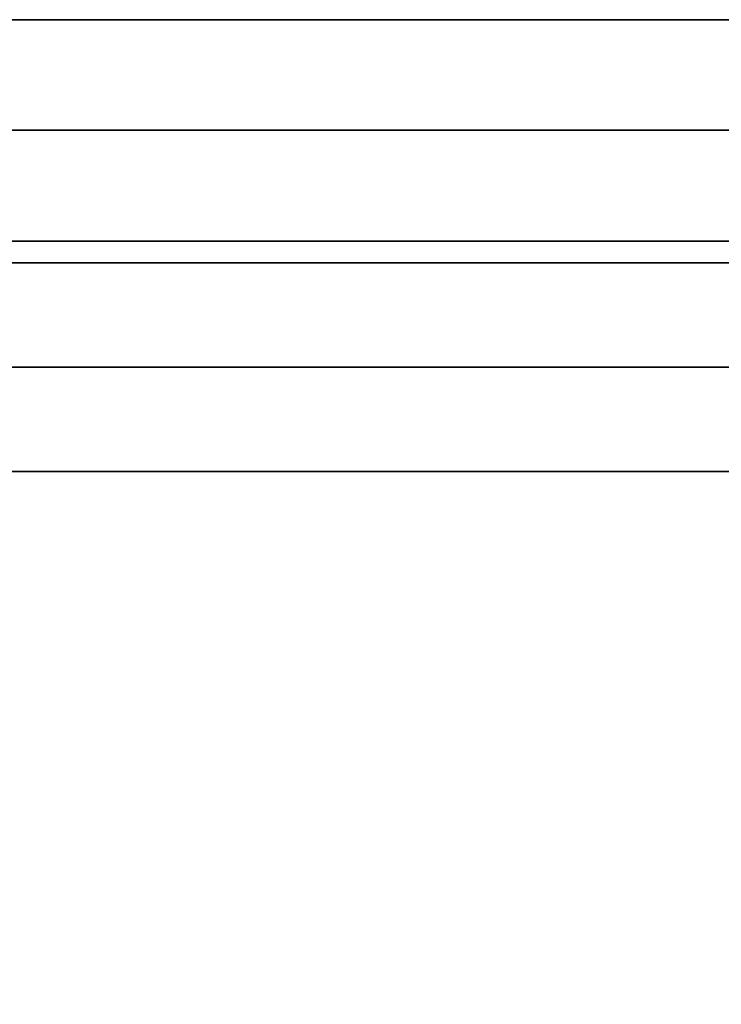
# Model space of a CAD drawing. Header units: millimetres. Extents: x 0 to 16721, y 217 to 10981.
# Tile 386 of 394: x 10710 to 10932, y 6132 to 6443. Entities that reach past the tile are written whole.
import ezdxf

# ---------------------------------------------------------------- set-up
doc = ezdxf.new("R2010")
doc.units = ezdxf.units.MM
doc.layers.add('PDF_PSS & TL', color=7, linetype='Continuous', true_color=0x7fffdf)

msp = doc.modelspace()

# ---------------------------------------------------------------- linework, layer by layer
at = {"layer": 'PDF_PSS & TL', "color": 4, "lineweight": 25}
for points in [[(8844.45, 6274.14), (9262.65, 6315.86), (9605.46, 6350.94), (10098.25, 6401.37), (10517.35, 6443.34), (11172.19, 6443.34), (10517.35, 6443.34), (10098.25, 6401.37), (9605.46, 6350.94), (9262.65, 6315.86), (8844.45, 6274.14)], [(8848.09, 6239.31), (9266.28, 6281.03), (9609.1, 6316.12), (10101.88, 6366.54), (10519.04, 6408.38), (11172.18, 6408.38), (10519.04, 6408.38), (10101.88, 6366.54), (9609.1, 6316.12), (9266.28, 6281.03), (8848.09, 6239.31)], [(8851.59, 6204.48), (9269.78, 6246.2), (9612.6, 6281.29), (10105.38, 6331.71), (10520.85, 6373.29), (11172.18, 6373.29), (10520.85, 6373.29), (10105.38, 6331.71), (9612.6, 6281.29), (9269.78, 6246.2), (8851.59, 6204.48)]]:
    msp.add_lwpolyline(points, dxfattribs=at)
at = {"layer": 'PDF_PSS & TL', "color": 2, "lineweight": 25}
for points in [[(8852.37, 6197.47), (9270.43, 6239.18), (9613.37, 6274.4), (10106.03, 6324.69), (10521.23, 6366.41), (11172.17, 6366.41), (10521.23, 6366.41), (10106.03, 6324.69), (9613.37, 6274.4), (9270.43, 6239.18), (8852.37, 6197.47)], [(8855.61, 6164.59), (9273.8, 6206.43), (9616.75, 6241.52), (10109.41, 6291.94), (10522.79, 6333.4), (11172.17, 6333.4), (10522.79, 6333.4), (10109.41, 6291.94), (9616.75, 6241.52), (9273.8, 6206.43), (8855.61, 6164.59)], [(8858.99, 6131.84), (9277.05, 6173.55), (9620.13, 6208.64), (10112.65, 6259.06), (10524.48, 6300.39), (11172.17, 6300.39), (10524.48, 6300.39), (10112.65, 6259.06), (9620.13, 6208.64), (9277.05, 6173.55), (8858.99, 6131.84)]]:
    msp.add_lwpolyline(points, dxfattribs=at)

doc.saveas('drawing.dxf')
